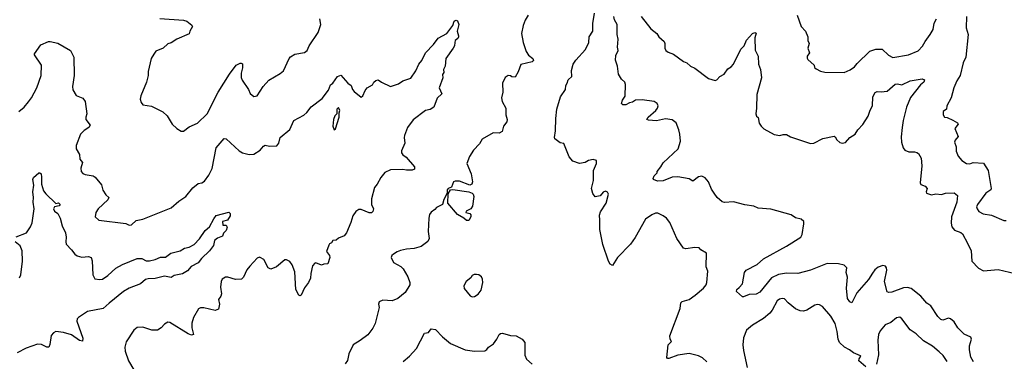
# Model space of a CAD drawing. Extents: x 2056909 to 2160450, y 827444 to 1016825.
# Tile 257 of 501: x 2102366 to 2111069, y 928660 to 931676. Entities that reach past the tile are written whole.
import ezdxf

# ---------------------------------------------------------------- set-up
doc = ezdxf.new("R2010")
doc.units = 0

msp = doc.modelspace()

# ---------------------------------------------------------------- linework, layer by layer
at = {"layer": '0CON10XD'}
for points in [[(2108441.4, 928655), (2108400.8, 928690.8), (2108367.4, 928707.4), (2108285, 928729.2), (2108185, 928712.9), (2108105, 928684.2), (2108092.5, 928685), (2108085, 928692.5), (2108098.8, 928805), (2108126.7, 928833.3), (2108115.8, 928855.8), (2108114.2, 928885), (2108204.3, 929125), (2108208.8, 929175), (2108222.7, 929187.3), (2108285, 929206), (2108336.6, 929243.4), (2108410, 929305), (2108433.8, 929335), (2108440, 929355), (2108448, 929455), (2108433.8, 929495), (2108436.2, 929615), (2108387.5, 929645), (2108371.7, 929661.7), (2108335, 929663.3), (2108255, 929652), (2108235, 929658.8), (2108174.4, 929744.4), (2108114.2, 929885), (2108083.2, 929923.2), (2108053.3, 929945), (2108007, 929967), (2107985, 929966.9), (2107955, 929954.3), (2107899.2, 929915), (2107806.2, 929753.8), (2107764.5, 929695.5), (2107651.2, 929575), (2107605, 929506.7), (2107585, 929518.8), (2107569.4, 929545), (2107521.3, 929691.3), (2107492.9, 929825), (2107495.7, 929905), (2107490.5, 929949.5), (2107500.8, 929979.2), (2107550, 930055), (2107570, 930135), (2107563, 930153), (2107545, 930162.5), (2107525, 930152.5), (2107498.3, 930121.7), (2107452.5, 930112.5), (2107431.2, 930141.2), (2107421.2, 930185), (2107438, 930255), (2107438.1, 930345), (2107463.8, 930405), (2107463.6, 930433.6), (2107435, 930441.2), (2107395, 930432), (2107365, 930415.7), (2107315, 930407.5), (2107255.8, 930425.8), (2107224.5, 930464.5), (2107175, 930582.5), (2107145, 930590), (2107097.5, 930625), (2107092.5, 930635), (2107102.5, 930695), (2107104.3, 930805), (2107114.2, 930885), (2107146.1, 930993.9), (2107189.3, 931060.7), (2107193.8, 931095), (2107206, 931115), (2107213.9, 931146.1), (2107246.5, 931175), (2107243, 931227), (2107258, 931285), (2107280.9, 931319.1), (2107368, 931412), (2107398, 931475), (2107398.8, 931525), (2107433.3, 931575), (2107431.7, 931641.7), (2107447.5, 931735)], [(2102358.8, 930865), (2102406.6, 930903.4), (2102445, 930952), (2102470, 930985), (2102518.9, 931075), (2102555, 931182.5), (2102558.8, 931275), (2102496.7, 931365), (2102496.7, 931375), (2102554.2, 931455.8), (2102622.5, 931485), (2102635.8, 931484.2), (2102705, 931467.7), (2102814.4, 931405), (2102845.7, 931345), (2102848.9, 931185), (2102832.9, 931085), (2102835.8, 931055.8), (2102865, 931006.7), (2102924.1, 930984.1), (2102944.2, 930954.2), (2102960, 930845), (2102950.8, 930815), (2102952.5, 930795), (2102988.8, 930745), (2102976.2, 930725), (2102935, 930698.8), (2102904, 930665), (2102865.8, 930565), (2102864.2, 930535), (2102894.3, 930485), (2102897.1, 930445), (2102922.5, 930415), (2102908, 930365), (2102911.2, 930335), (2102925, 930318.8), (2102945, 930309.2), (2103015, 930296.5), (2103035, 930284.5), (2103088.8, 930218.8), (2103100.9, 930170.9), (2103128.7, 930128.7), (2103153.1, 930105), (2103144.5, 930085.5), (2103060.8, 930005), (2103040, 929975), (2103033.8, 929935), (2103065, 929906.2), (2103305, 929876.7), (2103335, 929863.3), (2103355.8, 929864.2), (2103395, 929903.3), (2103455, 929913.8), (2103705, 930016.2), (2103773.3, 930075), (2103836.2, 930115), (2103897.6, 930192.4), (2103945, 930231.2), (2103975, 930236), (2104000.3, 930249.7), (2104037.3, 930302.7), (2104068.3, 930361.7), (2104104.4, 930545), (2104175, 930627.5), (2104191.2, 930625), (2104305, 930517.1), (2104335, 930501.9), (2104395, 930486), (2104435, 930490), (2104491.2, 930525), (2104520.2, 930559.8), (2104535, 930568.6), (2104575, 930558.6), (2104638.3, 930561.7), (2104658, 930585), (2104670, 930635), (2104754.1, 930705.9), (2104790, 930785), (2104877.9, 930832.1), (2104904.2, 930855.8), (2104943, 930907), (2105039.5, 930980.5), (2105096.1, 931053.9), (2105115, 931102.5), (2105134, 931116), (2105174.1, 931175.9), (2105205, 931186.7), (2105267.3, 931117.3), (2105296.7, 931095), (2105309.3, 931059.3), (2105322.3, 931042.3), (2105385, 930992.5), (2105400, 931005), (2105419.3, 931050.7), (2105437.5, 931075), (2105485, 931100), (2105497.5, 931125), (2105515, 931140), (2105535, 931146.7), (2105564.3, 931124.3), (2105645, 931086.7), (2105715, 931110), (2105753.3, 931135), (2105825, 931161.4), (2105867.1, 931225), (2105893.3, 931285), (2105920, 931315), (2105954.3, 931385), (2106025, 931456), (2106065, 931512.9), (2106142.5, 931555), (2106196.1, 931623.9), (2106207.5, 931662.5), (2106215, 931670), (2106225, 931672.5), (2106236.2, 931665), (2106247.8, 931635), (2106232, 931575), (2106246, 931535), (2106244, 931525), (2106238.6, 931511.4), (2106216.4, 931493.6), (2106213.6, 931473.6), (2106208.8, 931445), (2106198, 931425), (2106133.8, 931335), (2106127.5, 931265), (2106113.6, 931236.4), (2106115, 931210), (2106103, 931193), (2106106.1, 931163.9), (2106073.8, 931075), (2106097, 931023), (2106057.7, 930982.3), (2106025.7, 930904.3), (2105993.3, 930883.3), (2105952.5, 930875), (2105845, 930793.3), (2105794.3, 930725.7), (2105766.7, 930655), (2105763.8, 930635), (2105771.2, 930585), (2105741.9, 930518.1), (2105741.7, 930501.7), (2105752.4, 930482.4), (2105782.7, 930462.7), (2105855, 930376.2), (2105855, 930357.5), (2105835, 930347.5), (2105785, 930347.5), (2105754.3, 930354.3), (2105645, 930349.2), (2105595, 930326), (2105558.3, 930281.7), (2105526.2, 930225), (2105501.2, 930195), (2105476, 930095), (2105475.7, 930045), (2105493.1, 930005), (2105488.8, 929981.2), (2105475, 929971.2), (2105455, 929971.2), (2105385, 930000), (2105365, 930000), (2105336.1, 929983.9), (2105310, 929945), (2105293.3, 929885), (2105256.2, 929795), (2105235, 929767.5), (2105185, 929747.5), (2105165, 929730), (2105135, 929727.5), (2105123, 929707), (2105105, 929697.5), (2105097.5, 929685), (2105079.3, 929629.3), (2105103.8, 929595), (2105108.8, 929575), (2105089.3, 929520.7), (2105055, 929517.5), (2105035, 929507.5), (2104985, 929528.8), (2104974.2, 929525.8), (2104955, 929503.3), (2104939.2, 929435), (2104937.3, 929392.7), (2104920, 929355), (2104883, 929307), (2104855, 929242.5), (2104845, 929237.5), (2104835, 929242.5), (2104806, 929295), (2104798.7, 929448.7), (2104775, 929512.5), (2104755, 929540), (2104725, 929556.7), (2104710, 929555), (2104635.8, 929494.2), (2104585, 929474.2), (2104563.8, 929485), (2104525, 929557.5), (2104492.5, 929577.5)], [(2103605, 931686), (2103813.6, 931673.6), (2103843.6, 931663.6), (2103889.3, 931629.3), (2103892.5, 931615), (2103870, 931575), (2103865, 931552.5), (2103755, 931505.7), (2103705, 931471.2), (2103675, 931463.8), (2103635, 931425.7), (2103571.2, 931398.8), (2103551.7, 931371.7), (2103530, 931335), (2103501.7, 931218.3), (2103502, 931185), (2103487.5, 931125), (2103436.2, 931005), (2103431.2, 930975), (2103438.8, 930945), (2103454.4, 930924.4), (2103532.3, 930912.3), (2103632.3, 930862.3), (2103668.8, 930828.8), (2103713.3, 930755), (2103755, 930716.7), (2103795, 930692.5), (2103815, 930692.5), (2103865, 930731.2), (2103938.3, 930761.7), (2104025, 930843.8), (2104120.5, 931035), (2104220.5, 931195), (2104280, 931275), (2104315, 931292), (2104325, 931293.8), (2104335, 931286.7), (2104335, 931250), (2104324.5, 931205.5), (2104324.3, 931165.7), (2104332.8, 931142.8), (2104388.7, 931058.7), (2104405, 931023.3), (2104435, 930997.5), (2104465, 931003.3), (2104518.8, 931085), (2104568.8, 931141.2), (2104669.7, 931200.3), (2104698, 931225), (2104748, 931335), (2104760.3, 931349.7), (2104797.5, 931372.5), (2104885, 931387.8), (2104907.1, 931405), (2104923.8, 931445), (2105005.4, 931564.6), (2105027.8, 931635), (2105020, 931685)], [(2106861.2, 931715), (2106835, 931672.5), (2106816.2, 931625), (2106801.2, 931555), (2106816.7, 931475), (2106843.3, 931395), (2106864.1, 931364.1), (2106902.5, 931335), (2106906.7, 931315), (2106895, 931303.8), (2106795, 931280), (2106773.3, 931215), (2106745, 931167.5), (2106715, 931171.2), (2106705, 931180), (2106685, 931183.8), (2106656.7, 931165), (2106634, 931115), (2106635.9, 931035.9), (2106625.8, 930985), (2106632, 930955), (2106662, 930895), (2106664.2, 930864.2), (2106662.9, 930835), (2106674.2, 930795), (2106672.9, 930775), (2106644.2, 930735), (2106630.3, 930689.7), (2106605, 930674.2), (2106552.7, 930677.3), (2106455, 930621.2), (2106430.5, 930579.5), (2106376.2, 930525), (2106342.3, 930467.7), (2106317.5, 930405), (2106356, 930315), (2106368, 930245), (2106363.3, 930225), (2106345, 930214), (2106255, 930250), (2106215, 930250.6), (2106201.9, 930245), (2106181.7, 930198.3), (2106155, 930185.6), (2106145, 930172.5), (2106143.8, 930145), (2106115, 930087.5), (2106104, 930045), (2106050.9, 930019.1), (2106035, 929998.8), (2106004.1, 929975.9), (2105990, 929955), (2105982, 929925), (2105976, 929805), (2105985.8, 929745), (2105973, 929717), (2105915.8, 929674.2), (2105854.2, 929655.8), (2105785, 929650), (2105731.8, 929638.2), (2105702.6, 929627.4), (2105670, 929605), (2105656.4, 929593.6), (2105650, 929575), (2105671.7, 929531.7), (2105735.5, 929495.5), (2105757.1, 929475), (2105798.6, 929405), (2105814.2, 929355), (2105814, 929335), (2105774.2, 929265.8), (2105710, 929215), (2105660, 929195), (2105575, 929200), (2105542.5, 929185), (2105536.7, 929165), (2105543.8, 929135), (2105507, 928993), (2105488.7, 928951.3), (2105445, 928893.8), (2105377.3, 928842.7), (2105313.3, 928805), (2105276, 928725), (2105263.9, 928666.1), (2105244.1, 928635.9)], [(2108503.8, 930145), (2108480.9, 930180.9), (2108455.6, 930245.6), (2108425, 930280), (2108395, 930293.8), (2108365, 930290), (2108315, 930250), (2108285, 930271.2), (2108182.7, 930287.3), (2108135, 930285.7), (2108055, 930254.4), (2108005, 930251.4), (2107970, 930265), (2107966.2, 930275), (2107975, 930297.5), (2108000, 930325), (2108000, 930335), (2108034.1, 930375.9), (2108055, 930413.3), (2108185.8, 930535), (2108206.8, 930603.2), (2108201.9, 930665), (2108193.3, 930705), (2108167.5, 930765), (2108135, 930792), (2108075, 930801.4), (2107995, 930782.5), (2107925, 930788.8), (2107910, 930795), (2107921.2, 930815), (2107988.8, 930875), (2108004.2, 930895.8), (2108009.2, 930915), (2108000, 930935), (2107975, 930954.2), (2107867.3, 930967.3), (2107810, 930965), (2107781.7, 930948.3), (2107755, 930943.3), (2107725, 930924), (2107697.5, 930925), (2107686.2, 930935), (2107694.2, 930965), (2107718.3, 931001.7), (2107720.8, 931105), (2107714.1, 931124.1), (2107685, 931150), (2107658.8, 931195), (2107650, 931265), (2107631.7, 931318.3), (2107635, 931360), (2107655.8, 931404.2), (2107651.4, 931435), (2107655.8, 931504.2), (2107648.1, 931545), (2107647.1, 931635), (2107623.8, 931673.8), (2107618.9, 931705)], [(2107858.8, 931705), (2107945.8, 931595.8), (2107998.8, 931555), (2108016.7, 931525), (2108063.6, 931483.6), (2108070, 931465), (2108068.8, 931425), (2108076.7, 931405), (2108098.3, 931388.3), (2108145, 931371.2), (2108235, 931306.7), (2108264.1, 931294.1), (2108295, 931266.7), (2108335, 931248.8), (2108455, 931156.7), (2108515, 931140), (2108527.5, 931145), (2108553.9, 931176.1), (2108592.5, 931195), (2108625, 931243.3), (2108655, 931261.2), (2108675.5, 931284.5), (2108740, 931415), (2108770, 931445), (2108792, 931495), (2108844, 931555), (2108865, 931562), (2108876.7, 931556.7), (2108863.8, 931515), (2108867, 931407), (2108893.8, 931355), (2108898, 931285), (2108913.3, 931236.7), (2108924.1, 931164.1), (2108881.9, 931015), (2108880, 930895), (2108872.5, 930845), (2108880, 930825), (2108893.6, 930813.6), (2108902.7, 930762.7), (2108920, 930735), (2108942.7, 930712.7), (2109035, 930662.5), (2109085, 930653.8), (2109115, 930663.8), (2109145, 930663.3), (2109180.5, 930640.5), (2109355, 930582), (2109385, 930586.2), (2109464.2, 930625.8), (2109565, 930646.7), (2109575, 930642.5), (2109590, 930615), (2109615, 930593.3), (2109635, 930586.7), (2109665, 930592.5), (2109705, 930637.5), (2109752.5, 930665), (2109773.3, 930705), (2109817.9, 930752.1), (2109865.8, 930825), (2109883.2, 930876.8), (2109904.3, 930915), (2109908, 930995), (2109928, 931032), (2109945, 931043.3), (2109980.5, 931040.5), (2110034.2, 931045.8), (2110105, 931106.9), (2110125, 931109.4), (2110165, 931100.8), (2110237.5, 931135), (2110343.3, 931153.3), (2110362.5, 931145), (2110356.7, 931125), (2110329.1, 931100.9), (2110240.6, 930989.4), (2110204.4, 930905), (2110174.3, 930785), (2110165.6, 930725), (2110157.6, 930642.4), (2110161.5, 930595), (2110175.5, 930545.5), (2110191.2, 930525), (2110225, 930508), (2110275, 930510), (2110297.5, 930505), (2110311.2, 930495), (2110333.8, 930455), (2110340.6, 930385), (2110324.6, 930234.6), (2110332.3, 930222.3), (2110370, 930205), (2110388.8, 930185), (2110380, 930155), (2110382.5, 930145), (2110425, 930128.8), (2110465, 930140), (2110515, 930134), (2110550, 930145), (2110625, 930147.1), (2110656.2, 930125), (2110648.9, 930065), (2110601.8, 929935), (2110598.3, 929878.3), (2110606.2, 929846.2), (2110628.5, 929818.5), (2110686.2, 929796.2), (2110699.2, 929785), (2110745, 929704), (2110775.5, 929635), (2110782.1, 929545), (2110842.6, 929482.6), (2110885, 929457.5), (2111015, 929470.8), (2111165, 929436.2)], [(2109237.1, 931715), (2109275, 931616.7), (2109311.2, 931575), (2109334, 931525), (2109334.1, 931494.1), (2109343.8, 931465), (2109333.8, 931425), (2109347.5, 931385), (2109326.7, 931355), (2109326.7, 931336.7), (2109332.5, 931325), (2109387.5, 931275), (2109392.5, 931255), (2109405, 931242.5), (2109445, 931221.2), (2109483.9, 931213.9), (2109655, 931209.2), (2109707, 931233), (2109745, 931259.2), (2109769.5, 931290.5), (2109882.1, 931397.9), (2109935, 931417.3), (2109990, 931415), (2110045, 931362.5), (2110085, 931343.8), (2110222.5, 931365), (2110309.1, 931400.9), (2110345, 931441.4), (2110368.9, 931485), (2110415.4, 931544.6), (2110439.1, 931590.9), (2110450, 931645), (2110468.8, 931685)], [(2110736.5, 931705), (2110732.3, 931605), (2110750, 931545), (2110727.8, 931345), (2110705.6, 931295), (2110677.8, 931185), (2110650, 931135), (2110622.5, 931075), (2110598.8, 930985), (2110562, 930915), (2110557.5, 930885), (2110527.5, 930865), (2110527.5, 930835), (2110540, 930815), (2110565, 930812.5), (2110615, 930788.8), (2110655, 930766.7), (2110662.5, 930755), (2110633.3, 930715), (2110661.2, 930645), (2110636.2, 930613.8), (2110630, 930595), (2110643.3, 930555), (2110643.9, 930513.9), (2110661.2, 930471.2), (2110694.3, 930434.3), (2110735, 930406.2), (2110765, 930403.8), (2110795, 930413.8), (2110885, 930408.8), (2110926, 930345), (2110954, 930185), (2110949.2, 930175), (2110907.1, 930145), (2110832.5, 930045), (2110824.3, 930025), (2110828.1, 930005), (2110845, 929982.5), (2110883.4, 929963.4), (2110955, 929950.8), (2111065, 929903.8), (2111085, 929903.3)], [(2105145, 930702.5), (2105156.4, 930713.6), (2105190, 930815), (2105190, 930855), (2105197.5, 930875), (2105185, 930900), (2105170, 930885), (2105170, 930845), (2105153, 930827), (2105140, 930795), (2105133.8, 930735), (2105145, 930702.5)], [(2102335, 929760), (2102425.7, 929794.3), (2102462, 929848), (2102477.5, 929882.5), (2102495.5, 930005), (2102484.6, 930065.4), (2102489.4, 930105), (2102483.3, 930155), (2102490.8, 930215), (2102484, 930266), (2102488.3, 930281.7), (2102535, 930323.3), (2102545, 930324), (2102555, 930316), (2102560.6, 930285), (2102558.1, 930225), (2102575.8, 930165.8), (2102598.3, 930138.3), (2102685, 930053.8), (2102708.3, 930058.3), (2102723.3, 930045), (2102716.8, 930033.2), (2102675, 930024.2), (2102665.6, 930005), (2102675.4, 929985.4), (2102704.3, 929964.3), (2102725.7, 929925), (2102741.4, 929855), (2102770, 929795), (2102778.1, 929755), (2102773.5, 929715), (2102778.1, 929695), (2102825.8, 929645), (2102854.5, 929604.5), (2102875, 929590.8), (2102915, 929578.6), (2102973.9, 929583.9), (2102997.5, 929575), (2103007.7, 929547.7), (2103014.1, 929424.1), (2103029.2, 929389.2), (2103075, 929380.6), (2103098.8, 929385), (2103145, 929418.6), (2103215, 929482.9), (2103275.4, 929514.6), (2103405, 929566.9), (2103445, 929566.9), (2103485, 929548), (2103515, 929545.8), (2103565, 929557.5), (2103612.1, 929577.9), (2103655, 929579.2), (2103702.5, 929615), (2103785, 929634.5), (2103822.6, 929657.4), (2103865, 929666.7), (2103908.4, 929691.6), (2103955, 929742), (2104005.6, 929814.4), (2104045, 929848), (2104081.1, 929918.9), (2104103.2, 929946.8), (2104215, 929975.8), (2104225.7, 929965), (2104227, 929943), (2104203, 929907), (2104160, 929895), (2104161.7, 929861.7), (2104191.7, 929861.7), (2104200, 929845), (2104191.2, 929815), (2104169.3, 929790.7), (2104158, 929765), (2104114.1, 929745.9), (2104087.5, 929725), (2104078.3, 929681.7), (2104043.3, 929635), (2103973, 929567), (2103945, 929530), (2103883.2, 929496.8), (2103850.3, 929459.7), (2103805, 929432.2), (2103732.7, 929417.3), (2103705, 929398.8), (2103645, 929410), (2103565, 929391.9), (2103501.8, 929388.2), (2103479.4, 929380.6), (2103435, 929342.5), (2103335, 929304.4), (2103285, 929275.6), (2103156.6, 929173.4), (2103105.4, 929124.6), (2102965, 929098.9), (2102886.2, 929045), (2102875.8, 929034.2), (2102872.5, 929015), (2102924, 928865), (2102922.5, 928837.5), (2102895, 928844.2), (2102825, 928892.9), (2102755, 928914.3), (2102687.3, 928922.7), (2102665, 928912), (2102645, 928886.7), (2102633.1, 928806.9), (2102624.1, 928785.9), (2102605, 928783.8), (2102559.3, 928809.3), (2102525, 928811.9), (2102424.7, 928775.3), (2102344.5, 928735.5)], [(2106335, 929903.3), (2106315, 929903.3), (2106292.5, 929925), (2106235, 929956.7), (2106150, 930055), (2106152.5, 930137.5), (2106175, 930172.5), (2106195, 930177.5), (2106335, 930156.2), (2106365, 930145.8), (2106375.4, 930135.4), (2106381.1, 930115), (2106370.2, 930029.8), (2106353, 930007), (2106312.5, 929985), (2106310, 929975), (2106345, 929963.8), (2106354.1, 929954.1), (2106354.2, 929935), (2106335, 929903.3)], [(2110798, 928655), (2110772.9, 928695), (2110761.2, 928761.2), (2110763.1, 928795), (2110778.9, 928855), (2110772.2, 928872.2), (2110715, 928900.5), (2110659.1, 928955), (2110625, 929007.1), (2110595, 929034.2), (2110575, 929040.8), (2110525, 929022), (2110508.3, 929028.3), (2110482.5, 929055), (2110419.7, 929149.7), (2110385, 929172.2), (2110331.8, 929235), (2110245, 929301.8), (2110215, 929311.1), (2110177.9, 929307.9), (2110075, 929269.5), (2110047.5, 929267.5), (2110032.9, 929272.9), (2110009.2, 929365), (2110030, 929465), (2110029.2, 929485), (2110020.5, 929500.5), (2109995, 929507.1), (2109955, 929490.8), (2109925, 929467.5), (2109905, 929439.2), (2109868.3, 929381.7), (2109764.6, 929265.4), (2109723, 929177), (2109703.5, 929183.5), (2109684.3, 929215.7), (2109675.6, 929305), (2109682.3, 929402.3), (2109672, 929445), (2109678.8, 929485), (2109655, 929508), (2109605, 929520.8), (2109505, 929523.1), (2109355, 929463.1), (2109245, 929434), (2109145, 929437.1), (2109074.7, 929425.3), (2109012.8, 929397.2), (2108909.3, 929270.7), (2108875, 929252.2), (2108815, 929250.8), (2108765, 929227.9), (2108755, 929230), (2108703.5, 929275), (2108705, 929293.8), (2108725, 929312.5), (2108753.8, 929345), (2108774.3, 929445), (2108788.8, 929465), (2108885, 929515.6), (2108940.8, 929565), (2109144.8, 929675.2), (2109270, 929755), (2109281.7, 929778.3), (2109298.8, 929875), (2109296.4, 929895), (2109275, 929913.8), (2109225, 929926.1), (2109185, 929952.6), (2109005, 930002.5), (2108893.4, 930013.4), (2108855, 930028.4), (2108775, 930040.5), (2108675, 930068.8), (2108595, 930063.3), (2108575, 930068.8), (2108531.2, 930105), (2108503.8, 930145)], [(2102364.4, 929395.6), (2102375.4, 929424.6), (2102392.7, 929545), (2102388.2, 929635), (2102369.8, 929679.8), (2102325.8, 929715)], [(2104492.5, 929577.5), (2104485, 929580), (2104465, 929570), (2104399.7, 929500.3), (2104375, 929466.7), (2104345, 929403.3), (2104325.7, 929384.3), (2104275, 929382), (2104205, 929403.8), (2104185, 929403.3), (2104156.7, 929385), (2104148, 929365), (2104142, 929315), (2104148.8, 929255), (2104143.3, 929235), (2104122.5, 929205), (2104132, 929165), (2104125, 929120), (2104095, 929109.2), (2103995, 929132.5), (2103965, 929130.8), (2103947.3, 929122.7), (2103903, 929047), (2103887.8, 928995), (2103887.5, 928955), (2103903.3, 928895), (2103885, 928890.6), (2103855, 928901.5), (2103695, 929002), (2103675, 929006), (2103645, 928988.8), (2103616.2, 928955), (2103585, 928934.2), (2103533.2, 928933.2), (2103455, 928962), (2103405, 928958), (2103374, 928935), (2103308.1, 928831.9), (2103296, 928785), (2103298.8, 928748.8), (2103328, 928665), (2103376.2, 928585)], [(2106365, 929230), (2106385, 929233.3), (2106417.7, 929252.3), (2106445, 929287.5), (2106458.8, 929355), (2106458, 929385), (2106447.5, 929405), (2106425, 929422.5), (2106405, 929426.7), (2106383.6, 929426.4), (2106365, 929417.5), (2106353, 929397), (2106312.5, 929365), (2106292.5, 929325), (2106293.9, 929303.9), (2106347, 929237), (2106365, 929230)], [(2109845, 928611.2), (2109783.8, 928663.8), (2109785, 928682.5), (2109802.5, 928705), (2109799.3, 928709.3), (2109735, 928734.3), (2109700.9, 928760.9), (2109655.7, 928785), (2109611.8, 928825), (2109599.5, 928855), (2109593.4, 928923.4), (2109574.3, 928994.3), (2109535, 929058.8), (2109463, 929143), (2109435, 929158), (2109415, 929161.2), (2109393.3, 929155), (2109325, 929110.6), (2109295, 929102.9), (2109265, 929104.2), (2109225, 929124), (2109158, 929175), (2109125, 929210.8), (2109105, 929214.3), (2109081.3, 929208.7), (2109061.2, 929195), (2109018.3, 929111.7), (2108996.7, 929085), (2108942.3, 929037.7), (2108845, 928980), (2108790.8, 928935), (2108764.4, 928865.6), (2108759.2, 928805), (2108762.9, 928755), (2108796, 928605)], [(2110565, 928657.5), (2110530.2, 928710.2), (2110494.6, 928744.6), (2110434.6, 928794.6), (2110355, 928839.6), (2110291.3, 928901.3), (2110237.3, 928937.3), (2110165, 929036), (2110145, 929048.8), (2110115, 929043.8), (2110066.6, 929003.4), (2110015, 928982), (2109972.2, 928927.8), (2109958.1, 928895), (2109950, 928845), (2109957.7, 928717.7), (2109940, 928635)], [(2105755, 928656.7), (2105813.3, 928705), (2105875, 928773.3), (2105945, 928907.5), (2105980, 928915), (2106004, 928946), (2106040.5, 928940.5), (2106103.3, 928875), (2106175, 928816.2), (2106305, 928760), (2106385, 928748.8), (2106477, 928753), (2106495, 928763.3), (2106510, 928785), (2106555, 928813.3), (2106584.4, 928855.6), (2106605, 928895.8), (2106615.4, 928904.6), (2106633.1, 928906.9), (2106705, 928888.3), (2106755, 928884), (2106808.6, 928855), (2106830, 928825), (2106830, 928715), (2106845, 928677.5), (2106895, 928633.3)]]:
    msp.add_lwpolyline(points, dxfattribs=at)

doc.saveas('drawing.dxf')
